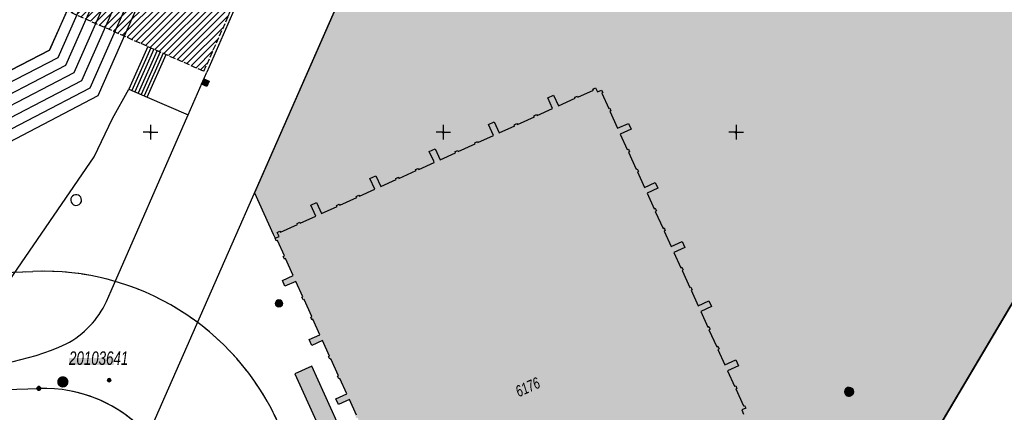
# Model space of a CAD drawing. Header units: metres. Extents: x 2695560 to 2696939, y 1260491 to 1262050.
# Tile 907 of 1005: x 2696365 to 2696449, y 1261801 to 1261834. Entities that reach past the tile are written whole.
import ezdxf

# ---------------------------------------------------------------- set-up
doc = ezdxf.new("R2010")
doc.units = ezdxf.units.M
for name, pattern in [('ALL_S25', [1.06, 0.8, -0.26]), ('AUSGEZOGEN', [0]), ('STRICHLINIE_S4', [0.66, 0.5, -0.16])]:
    doc.linetypes.add(name, pattern=pattern)
for name, color, linetype in [('XR$1$AV_Flächen (EO)', 7, 'AUSGEZOGEN'), ('XR$1$AV_Gebäudeflächen (BB)', 7, 'AUSGEZOGEN'), ('XR$1$AV_Gebäudeflächen ut.', 7, 'AUSGEZOGEN'), ('XR$1$AV_Grenzpunkte', 7, 'AUSGEZOGEN'), ('XR$1$AV_Koordinatennetzpunkte', 7, 'AUSGEZOGEN'), ('XR$1$AV_Lagefixpunkt-Nr.', 7, 'AUSGEZOGEN'), ('XR$1$AV_Lagefixpunkte', 7, 'AUSGEZOGEN'), ('XR$1$AV_Linien (BB)', 7, 'AUSGEZOGEN'), ('XR$1$AV_Linien (EO)', 7, 'AUSGEZOGEN'), ('XR$1$AV_Proj. Gebäude', 7, 'AUSGEZOGEN'), ('XR$1$AV_Versicherung-Nr.', 7, 'AUSGEZOGEN'), ('XR$1$AW_LK_Einlaufschacht alt', 24, 'AUSGEZOGEN'), ('XR$1$AW_LK_Schachtdeckel', 24, 'AUSGEZOGEN'), ('XR$1$EW_LK_Bauwerk_FL_Linie_Punkt', 1, 'AUSGEZOGEN'), ('XR$1$EW_LK_Knoten', 1, 'AUSGEZOGEN'), ('XR$1$Liegenschaftsgrenzen', 7, 'AUSGEZOGEN'), ('XR$1$PFAV', 255, 'AUSGEZOGEN'), ('XR$1$PFAW', 255, 'AUSGEZOGEN'), ('XR$1$PFEW', 255, 'AUSGEZOGEN'), ('XR$1$RAEW', 8, 'AUSGEZOGEN'), ('XR$1$RP_Abstandslinie', 7, 'AUSGEZOGEN')]:
    doc.layers.add(name, color=color, linetype=linetype)
doc.styles.add('ARIAL', font='arial.ttf')

# ---------------------------------------------------------------- blocks, each defined once
blk = doc.blocks.new('COMPLEXOBJECT_712')
at = {"layer": 'XR$1$AV_Linien (BB)', "color": 7, "linetype": 'AUSGEZOGEN', "transparency": 33554687}
for p, q in [((6430.603, 11766.732), (6429.029, 11762.455)), ((6424.553, 11753.223), (6418.821, 11743.511))]:
    blk.add_line(p, q, dxfattribs=at)
blk.add_lwpolyline([(6465.172, 11827.303), (6464.345, 11825.907), (6435.908, 11777.913)], dxfattribs=at)
for centre, radius, start, end in [((6490.004, 11745.378), 63.126, 148.97578, 154.27784), ((6489.499, 11745.625), 62.564, 154.28142, 160.28375), ((6378.657, 11781.157), 53.732, 334.77798, 339.63167), ((6379.001, 11781.007), 53.357, 328.61923, 334.7657)]:
    blk.add_arc(centre, radius, start, end, dxfattribs=at)
blk = doc.blocks.new('COMPLEXOBJECT_779')
at = {"layer": 'XR$1$AV_Linien (BB)', "color": 7, "linetype": 'AUSGEZOGEN', "transparency": 33554687}
blk.add_line((6352.485, 11805.345), (6357.137, 11805.041), dxfattribs=at)
for centre, radius, start, end in [((6364.17, 11813.776), 7.758, 297.85563, 335.43605), ((6358.878, 11826.363), 21.393, 265.3318, 294.63386)]:
    blk.add_arc(centre, radius, start, end, dxfattribs=at)
blk = doc.blocks.new('COMPLEXOBJECT_834')
at = {"layer": 'XR$1$AV_Flächen (EO)', "color": 7, "linetype": 'AUSGEZOGEN', "transparency": 33554687}
for points in [[(6455.444, 11762.103), (6452.157, 11760.606), (6442.354, 11783.16), (6438.167, 11792.792), (6457.503, 11825.435), (6448.144, 11846.186), (6450.579, 11853.645), (6447.047, 11861.434), (6445.202, 11865.503), (6442.547, 11866.748), (6439.353, 11865.198), (6439.101, 11865.075), (6438.738, 11865.824)], [(6414.137, 11854.659), (6395.492, 11846.245), (6387, 11826.94), (6383.874, 11819.825), (6385.473, 11816.29), (6385.63, 11815.944)]]:
    blk.add_lwpolyline(points, dxfattribs=at)
blk = doc.blocks.new('COMPLEXOBJECT_969')
at = {"layer": 'XR$1$AV_Flächen (EO)', "color": 7, "linetype": 'AUSGEZOGEN', "transparency": 33554687}
for start, end in [(344.11322, 180.24887), (180.25731, 344.10478)]:
    blk.add_arc((6368.641, 11819.203), 0.46, start, end, dxfattribs=at)
blk = doc.blocks.new('COMPLEXOBJECT_1219')
at = {"layer": 'XR$1$Liegenschaftsgrenzen', "color": 7, "linetype": 'AUSGEZOGEN', "transparency": 33554687}
for centre, radius, start, end in [((6360.696, 11892.952), 89.957, 263.45551, 273.03519), ((6365.849, 11791.127), 12, 41.86586, 91.8601)]:
    blk.add_arc(centre, radius, start, end, dxfattribs=at)
blk = doc.blocks.new('COMPLEXOBJECT_1417')
at = {"layer": 'XR$1$Liegenschaftsgrenzen', "color": 7, "linetype": 'AUSGEZOGEN', "transparency": 33554687}
for p, q in [((6435.908, 11777.913), (6465.172, 11827.303)), ((6429.029, 11762.455), (6430.603, 11766.732)), ((6418.821, 11743.511), (6424.553, 11753.223))]:
    blk.add_line(p, q, dxfattribs=at)
for centre, radius, start, end in [((6489.689, 11745.547), 62.769, 148.95977, 160.27477), ((6378.943, 11781.037), 53.422, 328.62381, 339.64469)]:
    blk.add_arc(centre, radius, start, end, dxfattribs=at)
blk = doc.blocks.new('BWAV1')
at = {"layer": 'XR$1$PFAV', "transparency": 33554687}
blk.add_hatch(color=7, dxfattribs=at).paths.add_polyline_path([(0.67, 0), (0.66, 0.13), (0.62, 0.26), (0.55, 0.38), (0.46, 0.49), (0.35, 0.57), (0.23, 0.63), (0.1, 0.66), (-0.03, 0.67), (-0.17, 0.65), (-0.3, 0.6), (-0.41, 0.53), (-0.51, 0.44), (-0.59, 0.33), (-0.64, 0.2), (-0.67, 0.07), (-0.67, -0.07), (-0.64, -0.2), (-0.59, -0.33), (-0.51, -0.44), (-0.41, -0.53), (-0.3, -0.6), (-0.17, -0.65), (-0.03, -0.67), (0.1, -0.66), (0.23, -0.63), (0.35, -0.57), (0.46, -0.49), (0.55, -0.38), (0.62, -0.26), (0.66, -0.13)])
at = {"color": 7, "transparency": 33554687}
for radius, start, end in [(0.5, 91.1948, 268.8052), (0.326, 91.1948, 268.8052), (0.5, 268.8052, 91.1948), (0.326, 268.8052, 91.1948)]:
    blk.add_arc((0, 0), radius, start, end, dxfattribs=at)
at = {"layer": 'XR$1$PFAV', "transparency": 33554687}
blk.add_circle((0, 0), 0.5, dxfattribs=at)
blk = doc.blocks.new('BAV15')
at = {"layer": 'XR$1$PFAV', "transparency": 33554687}
blk.add_hatch(color=7, dxfattribs=at).paths.add_polyline_path([(0.5, 0), (0.49, 0.1), (0.46, 0.2), (0.41, 0.29), (0.34, 0.36), (0.26, 0.42), (0.17, 0.47), (0.08, 0.49), (-0.03, 0.5), (-0.13, 0.48), (-0.22, 0.45), (-0.31, 0.4), (-0.38, 0.33), (-0.44, 0.24), (-0.48, 0.15), (-0.5, 0.05), (-0.5, -0.05), (-0.48, -0.15), (-0.44, -0.24), (-0.38, -0.33), (-0.31, -0.4), (-0.22, -0.45), (-0.13, -0.48), (-0.03, -0.5), (0.08, -0.49), (0.17, -0.47), (0.26, -0.42), (0.34, -0.36), (0.41, -0.29), (0.46, -0.2), (0.49, -0.1)])
at = {"color": 7, "transparency": 33554687}
for start, end in [(90, 270), (270, 90)]:
    blk.add_arc((0, 0), 0.5, start, end, dxfattribs=at)
at = {"layer": 'XR$1$PFAV', "transparency": 33554687}
blk.add_circle((0, 0), 0.5, dxfattribs=at)
blk = doc.blocks.new('BAV2041')
at = {"color": 7, "transparency": 33554687}
for p, q in [((-0.05, 0), (-0.5, 0)), ((0, 0.5), (0, 0.05)), ((0.05, 0), (0.5, 0)), ((0, -0.05), (0, -0.5))]:
    blk.add_line(p, q, dxfattribs=at)
blk.add_circle((0, 0), 0.05, dxfattribs=at)
for start, end in [(90, 270), (270, 90)]:
    blk.add_arc((0, 0), 0.05, start, end, dxfattribs=at)
blk = doc.blocks.new('COMPLEXOBJECT_1446')
at = {"layer": 'XR$1$RP_Abstandslinie', "color": 7, "linetype": 'AUSGEZOGEN', "transparency": 33554687}
for centre, radius, start, end in [((6360.643, 11893.022), 80.027, 263.49709, 273.07048), ((6365.844, 11791.126), 22.003, 24.15537, 92.38018)]:
    blk.add_arc(centre, radius, start, end, dxfattribs=at)
blk = doc.blocks.new('COMPLEXOBJECT_1465')
at = {"layer": 'XR$1$RP_Abstandslinie', "color": 7, "linetype": 'ALL_S25', "transparency": 33554687}
for centre, radius, start, end in [((6360.643, 11893.022), 80.027, 263.49709, 273.07048), ((6365.844, 11791.126), 22.003, 24.15537, 92.38018)]:
    blk.add_arc(centre, radius, start, end, dxfattribs=at)
blk = doc.blocks.new('BAW2089')
at = {"layer": 'XR$1$PFAW', "transparency": 33554687}
blk.add_hatch(color=7, dxfattribs=at).paths.add_polyline_path([(-0.5, 0.5), (-0.5, -0.5), (0.5, -0.5), (0.5, 0.5)])
at = {"transparency": 33554687}
blk.add_lwpolyline([(-0.5, 0.5), (0.5, 0.5), (0.5, -0.5), (-0.5, -0.5), (-0.5, 0.5)], close=True, dxfattribs=at)
at = {"layer": 'XR$1$PFAW', "transparency": 33554687}
blk.add_lwpolyline([(-0.5, 0.5), (0.5, 0.5), (0.5, -0.5), (-0.5, -0.5), (-0.5, 0.5)], close=True, dxfattribs=at)
blk = doc.blocks.new('BAW2082')
at = {"layer": 'XR$1$PFAW', "transparency": 33554687}
blk.add_hatch(color=7, dxfattribs=at).paths.add_polyline_path([(0.51, 0), (0.5, 0.1), (0.47, 0.19), (0.42, 0.28), (0.35, 0.36), (0.27, 0.42), (0.18, 0.47), (0.08, 0.49), (-0.02, 0.5), (-0.12, 0.48), (-0.21, 0.45), (-0.3, 0.39), (-0.37, 0.32), (-0.43, 0.24), (-0.47, 0.15), (-0.49, 0.05), (-0.49, -0.05), (-0.47, -0.15), (-0.43, -0.25), (-0.37, -0.33), (-0.3, -0.4), (-0.21, -0.45), (-0.12, -0.49), (-0.02, -0.5), (0.08, -0.5), (0.18, -0.47), (0.27, -0.43), (0.35, -0.37), (0.42, -0.29), (0.47, -0.2), (0.5, -0.1)])
at = {"transparency": 33554687}
for start, end in [(91.1948, 268.8052), (268.8052, 91.1948)]:
    blk.add_arc((0.01, 0), 0.5, start, end, dxfattribs=at)
at = {"layer": 'XR$1$PFAW', "transparency": 33554687}
blk.add_circle((0.01, 0), 0.5, dxfattribs=at)
blk = doc.blocks.new('BEW15')
at = {"layer": 'XR$1$PFEW', "transparency": 33554687}
h = blk.add_hatch(color=7, dxfattribs=at)
h.paths.add_polyline_path([(-0.5, 0), (-0.5, -0.05), (-0.49, -0.1), (-0.48, -0.15), (-0.46, -0.2), (-0.44, -0.24), (-0.41, -0.29), (-0.38, -0.33), (-0.34, -0.36), (-0.31, -0.4), (-0.26, -0.42), (-0.22, -0.45), (-0.17, -0.47), (-0.13, -0.48), (-0.08, -0.49), (-0.03, -0.5), (0.03, -0.5), (0.08, -0.49), (0.13, -0.48), (0.17, -0.47), (0.22, -0.45), (0.26, -0.42), (0.31, -0.4), (0.34, -0.36), (0.38, -0.33), (0.41, -0.29), (0.44, -0.24), (0.46, -0.2), (0.48, -0.15), (0.49, -0.1), (0.5, -0.05), (0.5, 0), (0.5, 0.05), (0.49, 0.1), (0.48, 0.15), (0.46, 0.2), (0.44, 0.24), (0.41, 0.29), (0.38, 0.33), (0.34, 0.36), (0.31, 0.4), (0.26, 0.42), (0.22, 0.45), (0.17, 0.47), (0.13, 0.48), (0.08, 0.49), (0.03, 0.5), (-0.03, 0.5), (-0.08, 0.49), (-0.13, 0.48), (-0.17, 0.47), (-0.22, 0.45), (-0.26, 0.42), (-0.31, 0.4), (-0.34, 0.36), (-0.38, 0.33), (-0.41, 0.29), (-0.44, 0.24), (-0.46, 0.2), (-0.48, 0.15), (-0.49, 0.1), (-0.5, 0.05)])
h.paths.add_polyline_path([(0.01, 0), (0.01, 0), (0.01, 0), (0.01, 0), (0.01, 0), (0.01, 0), (0.01, 0), (0.01, -0.01), (0.01, -0.01), (0.01, -0.01), (0.01, -0.01), (0.01, -0.01), (0, -0.01), (0, -0.01), (0, -0.01), (0, -0.01), (0, -0.01), (0, -0.01), (0, -0.01), (0, -0.01), (0, -0.01), (0, -0.01), (0, -0.01), (-0.01, -0.01), (-0.01, -0.01), (-0.01, -0.01), (-0.01, -0.01), (-0.01, 0), (-0.01, 0), (-0.01, 0), (-0.01, 0), (-0.01, 0), (-0.01, 0), (-0.01, 0), (-0.01, 0), (-0.01, 0), (-0.01, 0), (-0.01, 0.01), (-0.01, 0.01), (-0.01, 0.01), (-0.01, 0.01), (-0.01, 0.01), (0, 0.01), (0, 0.01), (0, 0.01), (0, 0.01), (0, 0.01), (0, 0.01), (0, 0.01), (0, 0.01), (0, 0.01), (0, 0.01), (0, 0.01), (0.01, 0.01), (0.01, 0.01), (0.01, 0.01), (0.01, 0.01), (0.01, 0.01), (0.01, 0.01), (0.01, 0), (0.01, 0), (0.01, 0)], flags=16)
at = {"color": 1, "transparency": 33554687}
for start, end in [(0, 180), (180, 0)]:
    blk.add_arc((0, 0), 0.5, start, end, dxfattribs=at)
at = {"layer": 'XR$1$PFEW', "transparency": 33554687}
blk.add_circle((0, 0), 0.5, dxfattribs=at)
blk = doc.blocks.new('BEW957')
at = {"layer": 'XR$1$RAEW', "transparency": 33554687}
blk.add_hatch(color=1, dxfattribs=at).paths.add_polyline_path([(-0.5, 0), (-0.5, -0.05), (-0.49, -0.1), (-0.48, -0.15), (-0.46, -0.2), (-0.44, -0.24), (-0.41, -0.29), (-0.38, -0.33), (-0.34, -0.36), (-0.31, -0.4), (-0.26, -0.42), (-0.22, -0.45), (-0.17, -0.47), (-0.13, -0.48), (-0.08, -0.49), (-0.03, -0.5), (0.03, -0.5), (0.08, -0.49), (0.13, -0.48), (0.17, -0.47), (0.22, -0.45), (0.26, -0.42), (0.31, -0.4), (0.34, -0.36), (0.38, -0.33), (0.41, -0.29), (0.44, -0.24), (0.46, -0.2), (0.48, -0.15), (0.49, -0.1), (0.5, -0.05), (0.5, 0), (0.5, 0.05), (0.49, 0.1), (0.48, 0.15), (0.46, 0.2), (0.44, 0.24), (0.41, 0.29), (0.38, 0.33), (0.34, 0.36), (0.31, 0.4), (0.26, 0.42), (0.22, 0.45), (0.17, 0.47), (0.13, 0.48), (0.08, 0.49), (0.03, 0.5), (-0.03, 0.5), (-0.08, 0.49), (-0.13, 0.48), (-0.17, 0.47), (-0.22, 0.45), (-0.26, 0.42), (-0.31, 0.4), (-0.34, 0.36), (-0.38, 0.33), (-0.41, 0.29), (-0.44, 0.24), (-0.46, 0.2), (-0.48, 0.15), (-0.49, 0.1), (-0.5, 0.05)])
at = {"color": 1, "transparency": 33554687}
for start, end in [(90, 180), (180, 270), (0, 90), (270, 0)]:
    blk.add_arc((0, 0), 0.5, start, end, dxfattribs=at)
at = {"layer": 'XR$1$RAEW', "color": 1, "transparency": 33554687}
blk.add_circle((0, 0), 0.5, dxfattribs=at)

msp = doc.modelspace()

# ---------------------------------------------------------------- hatches: boundary and pattern name
at = {"transparency": 33554687}
msp.add_hatch(color=7, dxfattribs=at).paths.add_polyline_path([(2696369.005, 1261805.517), (2696369.005, 1261804.914), (2696372.813, 1261804.914), (2696372.813, 1261805.517)])
at = {"layer": 'XR$1$AV_Gebäudeflächen (BB)', "true_color": 0xd2d2d2, "transparency": 33554687}
msp.add_hatch(color=254, dxfattribs=at).paths.add_polyline_path([(2696413.405, 1261781.044), (2696417.918, 1261783.093), (2696418.464, 1261783.341), (2696422.959, 1261785.381), (2696423.505, 1261785.629), (2696427.819, 1261787.587), (2696422.624, 1261799.031), (2696422.808, 1261799.114), (2696423.229, 1261798.187), (2696423.733, 1261798.416), (2696423.311, 1261799.346), (2696424.641, 1261799.949), (2696424.682, 1261799.859), (2696424.912, 1261799.963), (2696424.87, 1261800.054), (2696426.338, 1261800.72), (2696426.379, 1261800.629), (2696426.618, 1261800.737), (2696426.46, 1261801.084), (2696426.809, 1261801.242), (2696426.706, 1261801.47), (2696426.614, 1261801.429), (2696425.953, 1261802.887), (2696426.044, 1261802.928), (2696425.941, 1261803.156), (2696425.85, 1261803.114), (2696425.25, 1261804.436), (2696426.179, 1261804.857), (2696425.952, 1261805.358), (2696425.023, 1261804.937), (2696424.424, 1261806.258), (2696424.515, 1261806.299), (2696424.411, 1261806.527), (2696424.32, 1261806.486), (2696423.659, 1261807.943), (2696423.75, 1261807.985), (2696423.647, 1261808.213), (2696423.555, 1261808.171), (2696422.956, 1261809.492), (2696423.885, 1261809.914), (2696423.658, 1261810.415), (2696422.729, 1261809.994), (2696422.129, 1261811.315), (2696422.22, 1261811.356), (2696422.117, 1261811.584), (2696422.026, 1261811.543), (2696421.365, 1261813), (2696421.456, 1261813.042), (2696421.352, 1261813.27), (2696421.261, 1261813.228), (2696420.662, 1261814.549), (2696421.591, 1261814.971), (2696421.364, 1261815.471), (2696420.435, 1261815.049), (2696419.837, 1261816.368), (2696419.928, 1261816.409), (2696419.825, 1261816.637), (2696419.734, 1261816.595), (2696419.073, 1261818.05), (2696419.164, 1261818.092), (2696419.061, 1261818.319), (2696418.97, 1261818.278), (2696418.372, 1261819.596), (2696419.301, 1261820.018), (2696419.074, 1261820.518), (2696418.145, 1261820.097), (2696417.547, 1261821.415), (2696417.638, 1261821.457), (2696417.535, 1261821.684), (2696417.444, 1261821.643), (2696416.784, 1261823.098), (2696416.875, 1261823.139), (2696416.772, 1261823.366), (2696416.68, 1261823.325), (2696416.082, 1261824.644), (2696417.011, 1261825.065), (2696416.784, 1261825.565), (2696415.855, 1261825.144), (2696415.195, 1261826.599), (2696415.286, 1261826.64), (2696415.183, 1261826.867), (2696415.092, 1261826.826), (2696414.494, 1261828.145), (2696414.585, 1261828.186), (2696414.482, 1261828.413), (2696414.135, 1261828.256), (2696413.979, 1261828.602), (2696413.751, 1261828.498), (2696413.792, 1261828.407), (2696412.471, 1261827.807), (2696412.43, 1261827.898), (2696412.202, 1261827.795), (2696412.243, 1261827.704), (2696410.804, 1261827.05), (2696410.382, 1261827.979), (2696409.881, 1261827.752), (2696410.302, 1261826.823), (2696408.981, 1261826.223), (2696408.94, 1261826.314), (2696408.712, 1261826.211), (2696408.753, 1261826.12), (2696407.296, 1261825.458), (2696407.254, 1261825.549), (2696407.026, 1261825.445), (2696407.068, 1261825.354), (2696405.747, 1261824.754), (2696405.325, 1261825.683), (2696404.824, 1261825.456), (2696405.245, 1261824.527), (2696403.924, 1261823.927), (2696403.883, 1261824.018), (2696403.655, 1261823.915), (2696403.696, 1261823.824), (2696402.239, 1261823.162), (2696402.197, 1261823.253), (2696401.969, 1261823.149), (2696402.011, 1261823.058), (2696400.69, 1261822.458), (2696400.268, 1261823.387), (2696399.767, 1261823.16), (2696400.147, 1261822.322), (2696400.188, 1261822.231), (2696398.866, 1261821.631), (2696398.825, 1261821.722), (2696398.597, 1261821.618), (2696398.638, 1261821.527), (2696397.18, 1261820.865), (2696397.138, 1261820.956), (2696396.91, 1261820.852), (2696396.952, 1261820.761), (2696395.63, 1261820.161), (2696395.208, 1261821.09), (2696394.706, 1261820.862), (2696395.128, 1261819.933), (2696393.806, 1261819.333), (2696393.765, 1261819.424), (2696393.537, 1261819.321), (2696393.578, 1261819.23), (2696392.119, 1261818.567), (2696392.078, 1261818.658), (2696391.85, 1261818.555), (2696391.891, 1261818.464), (2696390.569, 1261817.863), (2696390.147, 1261818.792), (2696389.646, 1261818.565), (2696390.068, 1261817.636), (2696388.746, 1261817.036), (2696388.704, 1261817.127), (2696388.476, 1261817.023), (2696388.518, 1261816.932), (2696387.059, 1261816.27), (2696387.017, 1261816.361), (2696386.789, 1261816.257), (2696386.946, 1261815.911), (2696386.6, 1261815.754), (2696386.703, 1261815.526), (2696386.794, 1261815.567), (2696387.391, 1261814.246), (2696387.3, 1261814.205), (2696387.407, 1261813.968), (2696387.498, 1261814.01), (2696388.149, 1261812.57), (2696387.22, 1261812.15), (2696387.446, 1261811.649), (2696388.376, 1261812.069), (2696388.973, 1261810.749), (2696388.882, 1261810.707), (2696388.985, 1261810.48), (2696389.076, 1261810.521), (2696389.735, 1261809.063), (2696389.644, 1261809.022), (2696389.747, 1261808.794), (2696389.838, 1261808.836), (2696390.435, 1261807.515), (2696389.506, 1261807.095), (2696389.733, 1261806.594), (2696390.662, 1261807.014), (2696391.259, 1261805.693), (2696391.168, 1261805.652), (2696391.271, 1261805.424), (2696391.362, 1261805.465), (2696392.021, 1261804.008), (2696391.93, 1261803.967), (2696392.033, 1261803.739), (2696392.124, 1261803.78), (2696392.718, 1261802.468), (2696391.788, 1261802.048), (2696392.015, 1261801.547), (2696392.944, 1261801.967), (2696393.542, 1261800.646), (2696393.451, 1261800.605), (2696393.554, 1261800.377), (2696393.645, 1261800.418), (2696394.304, 1261798.96), (2696394.213, 1261798.919), (2696394.316, 1261798.691), (2696394.407, 1261798.733), (2696395.009, 1261797.402), (2696394.08, 1261796.982), (2696394.306, 1261796.481), (2696395.236, 1261796.901), (2696395.833, 1261795.58), (2696395.742, 1261795.539), (2696395.845, 1261795.311), (2696395.936, 1261795.352), (2696396.596, 1261793.894), (2696396.504, 1261793.853), (2696396.607, 1261793.625), (2696396.699, 1261793.666), (2696397.296, 1261792.345), (2696396.367, 1261791.925), (2696396.593, 1261791.423), (2696397.523, 1261791.844), (2696398.12, 1261790.523), (2696398.029, 1261790.481), (2696398.132, 1261790.253), (2696398.223, 1261790.295), (2696398.883, 1261788.837), (2696398.792, 1261788.796), (2696398.895, 1261788.568), (2696399.244, 1261788.726), (2696399.401, 1261788.38), (2696399.631, 1261788.484), (2696399.59, 1261788.575), (2696400.923, 1261789.18), (2696400.964, 1261789.089), (2696401.204, 1261789.198), (2696401.162, 1261789.289), (2696402.624, 1261789.952), (2696403.046, 1261789.022), (2696403.552, 1261789.252), (2696403.131, 1261790.18), (2696403.315, 1261790.263), (2696408.509, 1261778.821), (2696412.859, 1261780.796)])
at = {"layer": 'XR$1$AV_Gebäudeflächen ut.', "true_color": 0xf5f5f5, "transparency": 33554687}
for points in [[(2696459.927, 1261714.606), (2696473.791, 1261720.902), (2696475.72, 1261716.655), (2696476.64, 1261717.073), (2696476.501, 1261717.38), (2696476.592, 1261717.421), (2696475.121, 1261720.664), (2696465.308, 1261742.389), (2696456.414, 1261761.913), (2696453.127, 1261760.416), (2696443.324, 1261782.97), (2696439.137, 1261792.602), (2696458.473, 1261825.245), (2696449.114, 1261845.996), (2696451.549, 1261853.455), (2696448.017, 1261861.244), (2696446.172, 1261865.313), (2696443.517, 1261866.558), (2696440.323, 1261865.008), (2696440.071, 1261864.885), (2696439.708, 1261865.634), (2696439.232, 1261866.581), (2696438.684, 1261867.488), (2696438.066, 1261868.349), (2696437.383, 1261869.158), (2696436.639, 1261869.912), (2696435.837, 1261870.605), (2696434.984, 1261871.234), (2696434.084, 1261871.793), (2696433.143, 1261872.28), (2696432.167, 1261872.692), (2696431.161, 1261873.026), (2696430.132, 1261873.28), (2696429.087, 1261873.453), (2696428.031, 1261873.543), (2696426.972, 1261873.551), (2696425.915, 1261873.475), (2696424.867, 1261873.316), (2696423.835, 1261873.076), (2696422.825, 1261872.756), (2696421.843, 1261872.358), (2696420.895, 1261871.884), (2696419.988, 1261871.337), (2696419.126, 1261870.72), (2696418.315, 1261870.038), (2696417.56, 1261869.295), (2696416.866, 1261868.494), (2696416.236, 1261867.642), (2696415.675, 1261866.743), (2696415.187, 1261865.803), (2696414.774, 1261864.827), (2696414.438, 1261863.822), (2696414.355, 1261863.524), (2696414.279, 1261863.225), (2696414.21, 1261862.924), (2696414.148, 1261862.621), (2696414.092, 1261862.318), (2696414.044, 1261862.012), (2696414.003, 1261861.706), (2696413.968, 1261861.399), (2696413.941, 1261861.092), (2696413.921, 1261860.783), (2696413.907, 1261860.475), (2696413.901, 1261860.166), (2696413.902, 1261859.857), (2696413.91, 1261859.548), (2696413.925, 1261859.24), (2696413.947, 1261858.932), (2696413.976, 1261858.624), (2696414.012, 1261858.317), (2696414.055, 1261858.011), (2696414.105, 1261857.707), (2696414.162, 1261857.403), (2696414.226, 1261857.101), (2696414.297, 1261856.8), (2696414.375, 1261856.501), (2696414.459, 1261856.204), (2696414.551, 1261855.909), (2696414.649, 1261855.616), (2696414.753, 1261855.325), (2696414.865, 1261855.037), (2696414.983, 1261854.752), (2696415.107, 1261854.469), (2696396.462, 1261846.055), (2696387.97, 1261826.75), (2696384.844, 1261819.635), (2696386.443, 1261816.1), (2696386.6, 1261815.754), (2696386.946, 1261815.911), (2696386.789, 1261816.257), (2696387.017, 1261816.361), (2696387.059, 1261816.27), (2696388.518, 1261816.932), (2696388.476, 1261817.023), (2696388.704, 1261817.127), (2696388.746, 1261817.036), (2696390.068, 1261817.636), (2696389.646, 1261818.565), (2696390.147, 1261818.792), (2696390.569, 1261817.863), (2696391.891, 1261818.464), (2696391.85, 1261818.555), (2696392.078, 1261818.658), (2696392.119, 1261818.567), (2696393.578, 1261819.23), (2696393.537, 1261819.321), (2696393.765, 1261819.424), (2696393.806, 1261819.333), (2696395.128, 1261819.933), (2696394.706, 1261820.862), (2696395.208, 1261821.09), (2696395.63, 1261820.161), (2696396.952, 1261820.761), (2696396.91, 1261820.852), (2696397.138, 1261820.956), (2696397.18, 1261820.865), (2696398.638, 1261821.527), (2696398.597, 1261821.618), (2696398.825, 1261821.722), (2696398.866, 1261821.631), (2696400.188, 1261822.231), (2696400.147, 1261822.322), (2696399.767, 1261823.16), (2696400.268, 1261823.387), (2696400.69, 1261822.458), (2696402.011, 1261823.058), (2696401.969, 1261823.149), (2696402.197, 1261823.253), (2696402.239, 1261823.162), (2696403.696, 1261823.824), (2696403.655, 1261823.915), (2696403.883, 1261824.018), (2696403.924, 1261823.927), (2696405.245, 1261824.527), (2696404.824, 1261825.456), (2696405.325, 1261825.683), (2696405.747, 1261824.754), (2696407.068, 1261825.354), (2696407.026, 1261825.445), (2696407.254, 1261825.549), (2696407.296, 1261825.458), (2696408.753, 1261826.12), (2696408.712, 1261826.211), (2696408.94, 1261826.314), (2696408.981, 1261826.223), (2696410.302, 1261826.823), (2696409.881, 1261827.752), (2696410.382, 1261827.979), (2696410.804, 1261827.05), (2696412.243, 1261827.704), (2696412.202, 1261827.795), (2696412.43, 1261827.898), (2696412.471, 1261827.807), (2696413.792, 1261828.407), (2696413.751, 1261828.498), (2696413.979, 1261828.602), (2696414.135, 1261828.256), (2696414.482, 1261828.413), (2696414.585, 1261828.186), (2696414.494, 1261828.145), (2696415.092, 1261826.826), (2696415.183, 1261826.867), (2696415.286, 1261826.64), (2696415.195, 1261826.599), (2696415.855, 1261825.144), (2696416.784, 1261825.565), (2696417.011, 1261825.065), (2696416.082, 1261824.644), (2696416.68, 1261823.325), (2696416.772, 1261823.366), (2696416.875, 1261823.139), (2696416.784, 1261823.098), (2696417.444, 1261821.643), (2696417.535, 1261821.684), (2696417.638, 1261821.457), (2696417.547, 1261821.415), (2696418.145, 1261820.097), (2696419.074, 1261820.518), (2696419.301, 1261820.018), (2696418.372, 1261819.596), (2696418.97, 1261818.278), (2696419.061, 1261818.319), (2696419.164, 1261818.092), (2696419.073, 1261818.05), (2696419.734, 1261816.595), (2696419.825, 1261816.637), (2696419.928, 1261816.409), (2696419.837, 1261816.368), (2696420.435, 1261815.049), (2696421.364, 1261815.471), (2696421.591, 1261814.971), (2696420.662, 1261814.549), (2696421.261, 1261813.228), (2696421.352, 1261813.27), (2696421.456, 1261813.042), (2696421.365, 1261813), (2696422.026, 1261811.543), (2696422.117, 1261811.584), (2696422.22, 1261811.356), (2696422.129, 1261811.315), (2696422.729, 1261809.994), (2696423.658, 1261810.415), (2696423.885, 1261809.914), (2696422.956, 1261809.492), (2696423.555, 1261808.171), (2696423.647, 1261808.213), (2696423.75, 1261807.985), (2696423.659, 1261807.943), (2696424.32, 1261806.486), (2696424.411, 1261806.527), (2696424.515, 1261806.299), (2696424.424, 1261806.258), (2696425.023, 1261804.937), (2696425.952, 1261805.358), (2696426.179, 1261804.857), (2696425.25, 1261804.436), (2696425.85, 1261803.114), (2696425.941, 1261803.156), (2696426.044, 1261802.928), (2696425.953, 1261802.887), (2696426.614, 1261801.429), (2696426.706, 1261801.47), (2696426.809, 1261801.242), (2696426.46, 1261801.084), (2696426.618, 1261800.737), (2696426.379, 1261800.629), (2696426.338, 1261800.72), (2696424.87, 1261800.054), (2696424.912, 1261799.963), (2696424.682, 1261799.859), (2696424.641, 1261799.949), (2696423.311, 1261799.346), (2696423.733, 1261798.416), (2696423.229, 1261798.187), (2696428.162, 1261787.315), (2696430.281, 1261782.647), (2696425.786, 1261780.606), (2696423.505, 1261785.629), (2696422.959, 1261785.381), (2696425.24, 1261780.358), (2696420.744, 1261778.317), (2696418.464, 1261783.341), (2696417.918, 1261783.093), (2696420.198, 1261778.07), (2696415.685, 1261776.021), (2696413.405, 1261781.044), (2696412.859, 1261780.796), (2696415.139, 1261775.773), (2696410.616, 1261773.72), (2696408.497, 1261778.388), (2696403.552, 1261789.252), (2696403.046, 1261789.022), (2696402.624, 1261789.952), (2696401.162, 1261789.289), (2696401.204, 1261789.198), (2696400.964, 1261789.089), (2696400.923, 1261789.18), (2696399.59, 1261788.575), (2696399.631, 1261788.484), (2696399.401, 1261788.38), (2696399.244, 1261788.726), (2696398.895, 1261788.568), (2696398.792, 1261788.796), (2696398.883, 1261788.837), (2696398.223, 1261790.295), (2696398.132, 1261790.253), (2696398.029, 1261790.481), (2696398.12, 1261790.523), (2696397.523, 1261791.844), (2696396.593, 1261791.423), (2696405.262, 1261772.351), (2696410.212, 1261767.703), (2696429.551, 1261776.418), (2696434.848, 1261785.361), (2696439.099, 1261775.838), (2696446.829, 1261758.517), (2696415.096, 1261704.98), (2696417.212, 1261700.341), (2696431.823, 1261707.004), (2696425.566, 1261710.712), (2696441.228, 1261737.136), (2696444.19, 1261738.388), (2696444.611, 1261737.527), (2696452.509, 1261720.048), (2696452.534, 1261720.004), (2696452.559, 1261719.96), (2696452.585, 1261719.917), (2696452.612, 1261719.874), (2696452.639, 1261719.832), (2696452.667, 1261719.79), (2696452.696, 1261719.748), (2696452.725, 1261719.707), (2696452.755, 1261719.667), (2696452.786, 1261719.626), (2696452.817, 1261719.587), (2696452.848, 1261719.547), (2696452.881, 1261719.509), (2696452.914, 1261719.47), (2696452.947, 1261719.433), (2696452.981, 1261719.395), (2696453.016, 1261719.359), (2696453.051, 1261719.322), (2696453.087, 1261719.287), (2696453.123, 1261719.252), (2696453.16, 1261719.217), (2696453.197, 1261719.183), (2696453.235, 1261719.15), (2696453.273, 1261719.117), (2696453.312, 1261719.085), (2696453.351, 1261719.053), (2696453.391, 1261719.022), (2696453.431, 1261718.992), (2696453.472, 1261718.962), (2696453.513, 1261718.933), (2696453.555, 1261718.904)], [(2696381.571, 1261793.917), (2696383.039, 1261790.685), (2696389.983, 1261793.838), (2696389.177, 1261795.613), (2696391.908, 1261800.057), (2696389.744, 1261804.822), (2696388.287, 1261804.16), (2696390.099, 1261800.17), (2696388.07, 1261796.868)]]:
    msp.add_hatch(color=7, dxfattribs=at).paths.add_polyline_path(points)
at = {"layer": 'XR$1$AV_Proj. Gebäude', "lineweight": 30, "transparency": 33554687}
h = msp.add_hatch(dxfattribs=at)
h.set_pattern_fill('SCHRAFFUR_601', color=254, scale=0.2, style=0, pattern_type=2)
h.set_pattern_definition([(45, (2695855, 1261000), (-0.5656854, 0.5656854), []), (45, (2695854.71716, 1261000.28284), (-0.5656854, 0.5656854), [])])
h.paths.add_polyline_path([(2696418.859, 1261916.769), (2696407.126, 1261922.63), (2696368.542, 1261835.315), (2696380.524, 1261830.02)], flags=0)

# ---------------------------------------------------------------- linework, layer by layer
at = {"layer": 'XR$1$AV_Flächen (EO)', "color": 7, "linetype": 'AUSGEZOGEN', "transparency": 33554687}
for points in [[(2696407.382, 1261922.503), (2696367.348, 1261831.81), (2696360.648, 1261828.374), (2696345.886, 1261831.096), (2696309.303, 1261847.285), (2696301.876, 1261854.046), (2696296.563, 1261862.784), (2696295.796, 1261862.308), (2696295.036, 1261861.839), (2696294.262, 1261861.379), (2696293.489, 1261860.924), (2696292.727, 1261860.435), (2696295.42, 1261855.997)], [(2696361.523, 1261822.723), (2696371.498, 1261827.957), (2696412.178, 1261920.107)], [(2696386.6, 1261815.754), (2696386.946, 1261815.911), (2696386.789, 1261816.257), (2696387.017, 1261816.361), (2696387.059, 1261816.27), (2696388.518, 1261816.932), (2696388.476, 1261817.023), (2696388.704, 1261817.127), (2696388.746, 1261817.036), (2696390.068, 1261817.636), (2696389.646, 1261818.565), (2696390.147, 1261818.792), (2696390.569, 1261817.863), (2696391.891, 1261818.464), (2696391.85, 1261818.555), (2696392.078, 1261818.658), (2696392.119, 1261818.567), (2696393.578, 1261819.23), (2696393.537, 1261819.321), (2696393.765, 1261819.424), (2696393.806, 1261819.333), (2696395.128, 1261819.933), (2696394.706, 1261820.862), (2696395.208, 1261821.09), (2696395.63, 1261820.161), (2696396.952, 1261820.761), (2696396.91, 1261820.852), (2696397.138, 1261820.956), (2696397.18, 1261820.865), (2696398.638, 1261821.527), (2696398.597, 1261821.618), (2696398.825, 1261821.722), (2696398.866, 1261821.631), (2696400.188, 1261822.231), (2696400.147, 1261822.322), (2696399.767, 1261823.16), (2696400.268, 1261823.387), (2696400.69, 1261822.458), (2696402.011, 1261823.058), (2696401.969, 1261823.149), (2696402.197, 1261823.253), (2696402.239, 1261823.162), (2696403.696, 1261823.824), (2696403.655, 1261823.915), (2696403.883, 1261824.018), (2696403.924, 1261823.927), (2696405.245, 1261824.527), (2696404.824, 1261825.456), (2696405.325, 1261825.683), (2696405.747, 1261824.754), (2696407.068, 1261825.354), (2696407.026, 1261825.445), (2696407.254, 1261825.549), (2696407.296, 1261825.458), (2696408.753, 1261826.12), (2696408.712, 1261826.211), (2696408.94, 1261826.314), (2696408.981, 1261826.223), (2696410.302, 1261826.823), (2696409.881, 1261827.752), (2696410.382, 1261827.979), (2696410.804, 1261827.05), (2696412.243, 1261827.704), (2696412.202, 1261827.795), (2696412.43, 1261827.898), (2696412.471, 1261827.807), (2696413.792, 1261828.407), (2696413.751, 1261828.498), (2696413.979, 1261828.602), (2696414.135, 1261828.256), (2696414.482, 1261828.413), (2696414.585, 1261828.186), (2696414.494, 1261828.145), (2696415.092, 1261826.826), (2696415.183, 1261826.867), (2696415.286, 1261826.64), (2696415.195, 1261826.599), (2696415.855, 1261825.144), (2696416.784, 1261825.565), (2696417.011, 1261825.065), (2696416.082, 1261824.644), (2696416.68, 1261823.325), (2696416.772, 1261823.366), (2696416.875, 1261823.139), (2696416.784, 1261823.098), (2696417.444, 1261821.643), (2696417.535, 1261821.684), (2696417.638, 1261821.457), (2696417.547, 1261821.415), (2696418.145, 1261820.097), (2696419.074, 1261820.518), (2696419.301, 1261820.018), (2696418.372, 1261819.596), (2696418.97, 1261818.278), (2696419.061, 1261818.319), (2696419.164, 1261818.092), (2696419.073, 1261818.05), (2696419.734, 1261816.595), (2696419.825, 1261816.637), (2696419.928, 1261816.409), (2696419.837, 1261816.368), (2696420.435, 1261815.049), (2696421.364, 1261815.471), (2696421.591, 1261814.971), (2696420.662, 1261814.549), (2696421.261, 1261813.228), (2696421.352, 1261813.27), (2696421.456, 1261813.042), (2696421.365, 1261813), (2696422.026, 1261811.543), (2696422.117, 1261811.584), (2696422.22, 1261811.356), (2696422.129, 1261811.315), (2696422.729, 1261809.994), (2696423.658, 1261810.415), (2696423.885, 1261809.914), (2696422.956, 1261809.492), (2696423.555, 1261808.171), (2696423.647, 1261808.213), (2696423.75, 1261807.985), (2696423.659, 1261807.943), (2696424.32, 1261806.486), (2696424.411, 1261806.527), (2696424.515, 1261806.299), (2696424.424, 1261806.258), (2696425.023, 1261804.937), (2696425.952, 1261805.358), (2696426.179, 1261804.857), (2696425.25, 1261804.436), (2696425.85, 1261803.114), (2696425.941, 1261803.156), (2696426.044, 1261802.928), (2696425.953, 1261802.887), (2696426.614, 1261801.429), (2696426.706, 1261801.47), (2696426.809, 1261801.242), (2696426.46, 1261801.084), (2696426.618, 1261800.737)]]:
    msp.add_lwpolyline(points, dxfattribs=at)
msp.add_lwpolyline([(2696381.571, 1261793.917), (2696383.039, 1261790.685), (2696389.983, 1261793.838), (2696389.177, 1261795.613), (2696391.908, 1261800.057), (2696389.744, 1261804.822), (2696388.287, 1261804.16), (2696390.099, 1261800.17), (2696388.07, 1261796.868), (2696381.571, 1261793.917)], close=True, dxfattribs=at)
at = {"layer": 'XR$1$AV_Linien (BB)', "color": 7, "linetype": 'AUSGEZOGEN', "transparency": 33554687}
for p, q in [((2696367.348, 1261831.81), (2696407.382, 1261922.503)), ((2696418.682, 1261916.857), (2696380.769, 1261829.927)), ((2696375.755, 1261798.946), (2696399.298, 1261852.514)), ((2696379.173, 1261826.284), (2696380.769, 1261829.927))]:
    msp.add_line(p, q, dxfattribs=at)
for points in [[(2696302.852, 1261890.545), (2696302.036, 1261880.417), (2696295.269, 1261864.912), (2696296.563, 1261862.784), (2696301.876, 1261854.046), (2696309.303, 1261847.285), (2696345.886, 1261831.096), (2696360.648, 1261828.374), (2696367.348, 1261831.81)], [(2696353.455, 1261805.155), (2696351.28, 1261807.505), (2696344.157, 1261809.654), (2696345.567, 1261814.217), (2696345.666, 1261814.187), (2696345.96, 1261815.148), (2696363.2, 1261811.107), (2696371.158, 1261822.702), (2696372.728, 1261825.967), (2696374.111, 1261828.494)], [(2696374.111, 1261828.494), (2696375.685, 1261827.812), (2696379.173, 1261826.284)], [(2696393.542, 1261800.646), (2696392.944, 1261801.967), (2696392.015, 1261801.547), (2696391.788, 1261802.048), (2696392.718, 1261802.468), (2696392.124, 1261803.78), (2696392.033, 1261803.739), (2696391.93, 1261803.967), (2696392.021, 1261804.008), (2696391.362, 1261805.465), (2696391.271, 1261805.424), (2696391.168, 1261805.652), (2696391.259, 1261805.693), (2696390.662, 1261807.014), (2696389.733, 1261806.594), (2696389.506, 1261807.095), (2696390.435, 1261807.515), (2696389.838, 1261808.836), (2696389.747, 1261808.794), (2696389.644, 1261809.022), (2696389.735, 1261809.063), (2696389.076, 1261810.521), (2696388.985, 1261810.48), (2696388.882, 1261810.707), (2696388.973, 1261810.749), (2696388.376, 1261812.069), (2696387.446, 1261811.649), (2696387.22, 1261812.15), (2696388.149, 1261812.57), (2696387.498, 1261814.01), (2696387.407, 1261813.968), (2696387.3, 1261814.205), (2696387.391, 1261814.246), (2696386.794, 1261815.567), (2696386.703, 1261815.526), (2696386.6, 1261815.754), (2696386.946, 1261815.911), (2696386.789, 1261816.257), (2696387.017, 1261816.361), (2696387.059, 1261816.27), (2696388.518, 1261816.932), (2696388.476, 1261817.023), (2696388.704, 1261817.127), (2696388.746, 1261817.036), (2696390.068, 1261817.636), (2696389.646, 1261818.565), (2696390.147, 1261818.792), (2696390.569, 1261817.863), (2696391.891, 1261818.464), (2696391.85, 1261818.555), (2696392.078, 1261818.658), (2696392.119, 1261818.567), (2696393.578, 1261819.23), (2696393.537, 1261819.321), (2696393.765, 1261819.424), (2696393.806, 1261819.333), (2696395.128, 1261819.933), (2696394.706, 1261820.862), (2696395.208, 1261821.09), (2696395.63, 1261820.161), (2696396.952, 1261820.761), (2696396.91, 1261820.852), (2696397.138, 1261820.956), (2696397.18, 1261820.865), (2696398.638, 1261821.527), (2696398.597, 1261821.618), (2696398.825, 1261821.722), (2696398.866, 1261821.631), (2696400.188, 1261822.231), (2696400.147, 1261822.322), (2696399.767, 1261823.16), (2696400.268, 1261823.387), (2696400.69, 1261822.458), (2696402.011, 1261823.058), (2696401.969, 1261823.149), (2696402.197, 1261823.253), (2696402.239, 1261823.162), (2696403.696, 1261823.824), (2696403.655, 1261823.915), (2696403.883, 1261824.018), (2696403.924, 1261823.927), (2696405.245, 1261824.527), (2696404.824, 1261825.456), (2696405.325, 1261825.683), (2696405.747, 1261824.754), (2696407.068, 1261825.354), (2696407.026, 1261825.445), (2696407.254, 1261825.549), (2696407.296, 1261825.458), (2696408.753, 1261826.12), (2696408.712, 1261826.211), (2696408.94, 1261826.314), (2696408.981, 1261826.223), (2696410.302, 1261826.823), (2696409.881, 1261827.752), (2696410.382, 1261827.979), (2696410.804, 1261827.05), (2696412.243, 1261827.704), (2696412.202, 1261827.795), (2696412.43, 1261827.898), (2696412.471, 1261827.807), (2696413.792, 1261828.407), (2696413.751, 1261828.498), (2696413.979, 1261828.602), (2696414.135, 1261828.256), (2696414.482, 1261828.413), (2696414.585, 1261828.186), (2696414.494, 1261828.145), (2696415.092, 1261826.826), (2696415.183, 1261826.867), (2696415.286, 1261826.64), (2696415.195, 1261826.599), (2696415.855, 1261825.144), (2696416.784, 1261825.565), (2696417.011, 1261825.065), (2696416.082, 1261824.644), (2696416.68, 1261823.325), (2696416.772, 1261823.366), (2696416.875, 1261823.139), (2696416.784, 1261823.098), (2696417.444, 1261821.643), (2696417.535, 1261821.684), (2696417.638, 1261821.457), (2696417.547, 1261821.415), (2696418.145, 1261820.097), (2696419.074, 1261820.518), (2696419.301, 1261820.018), (2696418.372, 1261819.596), (2696418.97, 1261818.278), (2696419.061, 1261818.319), (2696419.164, 1261818.092), (2696419.073, 1261818.05), (2696419.734, 1261816.595), (2696419.825, 1261816.637), (2696419.928, 1261816.409), (2696419.837, 1261816.368), (2696420.435, 1261815.049), (2696421.364, 1261815.471), (2696421.591, 1261814.971), (2696420.662, 1261814.549), (2696421.261, 1261813.228), (2696421.352, 1261813.27), (2696421.456, 1261813.042), (2696421.365, 1261813), (2696422.026, 1261811.543), (2696422.117, 1261811.584), (2696422.22, 1261811.356), (2696422.129, 1261811.315), (2696422.729, 1261809.994), (2696423.658, 1261810.415), (2696423.885, 1261809.914), (2696422.956, 1261809.492), (2696423.555, 1261808.171), (2696423.647, 1261808.213), (2696423.75, 1261807.985), (2696423.659, 1261807.943), (2696424.32, 1261806.486), (2696424.411, 1261806.527), (2696424.515, 1261806.299), (2696424.424, 1261806.258), (2696425.023, 1261804.937), (2696425.952, 1261805.358), (2696426.179, 1261804.857), (2696425.25, 1261804.436), (2696425.85, 1261803.114), (2696425.941, 1261803.156), (2696426.044, 1261802.928), (2696425.953, 1261802.887), (2696426.614, 1261801.429), (2696426.706, 1261801.47), (2696426.809, 1261801.242), (2696426.46, 1261801.084), (2696426.618, 1261800.737)], [(2696372.196, 1261810.361), (2696372.588, 1261811.256), (2696378.952, 1261825.781), (2696379.173, 1261826.284)]]:
    msp.add_lwpolyline(points, dxfattribs=at)
msp.add_arc((2696366.82, 1261790.939), 11.998, 41.86568, 80.18058, dxfattribs=at)
at = {"layer": 'XR$1$AV_Linien (EO)', "color": 7, "linetype": 'AUSGEZOGEN', "transparency": 33554687}
for p, q in [((2696375.995, 1261832.026), (2696374.371, 1261828.381)), ((2696376.257, 1261831.911), (2696374.634, 1261828.267)), ((2696376.519, 1261831.795), (2696374.897, 1261828.153)), ((2696376.782, 1261831.68), (2696375.159, 1261828.04)), ((2696377.044, 1261831.565), (2696375.422, 1261827.926))]:
    msp.add_line(p, q, dxfattribs=at)
for points in [[(2696295.036, 1261861.839), (2696300.535, 1261852.85), (2696308.319, 1261845.75), (2696345.343, 1261829.368), (2696360.925, 1261826.5), (2696368.729, 1261830.533), (2696409, 1261921.694)], [(2696408.198, 1261922.095), (2696368.042, 1261831.168), (2696360.79, 1261827.429), (2696345.612, 1261830.227), (2696308.816, 1261846.516), (2696301.212, 1261853.451), (2696295.796, 1261862.308)], [(2696409.804, 1261921.293), (2696369.425, 1261829.888), (2696361.077, 1261825.559), (2696345.06, 1261828.512), (2696307.831, 1261844.981), (2696299.858, 1261852.254), (2696294.262, 1261861.379)], [(2696333.688, 1261832.552), (2696344.776, 1261827.643), (2696361.225, 1261824.622), (2696370.097, 1261829.236), (2696410.58, 1261920.905)], [(2696295.42, 1261855.997), (2696298.51, 1261851.068), (2696306.847, 1261843.459), (2696344.507, 1261826.79), (2696361.372, 1261823.689), (2696370.8, 1261828.598), (2696411.384, 1261920.503)], [(2696375.733, 1261832.141), (2696374.111, 1261828.494), (2696375.685, 1261827.812), (2696377.306, 1261831.45)]]:
    msp.add_lwpolyline(points, dxfattribs=at)
at = {"layer": 'XR$1$AV_Proj. Gebäude', "color": 8, "linetype": 'STRICHLINIE_S4', "transparency": 33554687}
msp.add_lwpolyline([(2696368.542, 1261835.315), (2696380.524, 1261830.02), (2696418.859, 1261916.769)], dxfattribs=at)
at = {"layer": 'XR$1$Liegenschaftsgrenzen', "color": 7, "linetype": 'AUSGEZOGEN', "transparency": 33554687}
msp.add_line((2696375.755, 1261798.946), (2696425.969, 1261913.216), dxfattribs=at)
at = {"layer": 'XR$1$RP_Abstandslinie', "color": 7, "linetype": 'AUSGEZOGEN', "transparency": 33554687}
msp.add_lwpolyline([(2696425.638, 1261912.463), (2696454.49, 1261848.69), (2696449.02, 1261846.21), (2696458.5, 1261825.26), (2696369.73, 1261675.49)], dxfattribs=at)

# ---------------------------------------------------------------- block references
at = {"layer": 'XR$1$AV_Flächen (EO)', "color": 7, "linetype": 'AUSGEZOGEN', "lineweight": -3, "transparency": 33554687}
for name in ['COMPLEXOBJECT_834', 'COMPLEXOBJECT_969']:
    msp.add_blockref(name, (2690000.97, 1249999.81), dxfattribs=at)
at = {"layer": 'XR$1$AV_Grenzpunkte', "color": 7, "linetype": 'AUSGEZOGEN', "lineweight": -3, "transparency": 33554687, "xscale": 0.3249999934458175, "yscale": 0.3249999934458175}
msp.add_blockref('BAV15', (2696366.429, 1261802.931), dxfattribs=at)
at = {"layer": 'XR$1$AV_Koordinatennetzpunkte', "color": 7, "linetype": 'AUSGEZOGEN', "lineweight": -3, "transparency": 33554687, "xscale": 1.25, "yscale": 1.25}
for p in [(2696375.97, 1261824.81), (2696400.97, 1261824.81), (2696425.97, 1261824.81)]:
    msp.add_blockref('BAV2041', p, dxfattribs=at)
at = {"layer": 'XR$1$AV_Lagefixpunkte', "color": 7, "linetype": 'AUSGEZOGEN', "lineweight": -3, "transparency": 33554687, "xscale": 0.7199999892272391, "yscale": 0.7199999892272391}
msp.add_blockref('BWAV1', (2696368.475, 1261803.484, 436.67), dxfattribs=at)
at = {"layer": 'XR$1$AV_Linien (BB)', "color": 7, "linetype": 'AUSGEZOGEN', "lineweight": -3, "transparency": 33554687}
for name in ['COMPLEXOBJECT_712', 'COMPLEXOBJECT_779']:
    msp.add_blockref(name, (2690000.97, 1249999.81), dxfattribs=at)
at = {"layer": 'XR$1$AW_LK_Einlaufschacht alt', "color": 24, "linetype": 'AUSGEZOGEN', "lineweight": -3, "transparency": 33554687, "xscale": 0.5000000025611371, "yscale": 0.5000000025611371, "rotation": 246.338287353}
msp.add_blockref('BAW2089', (2696380.64, 1261829.05), dxfattribs=at)
at = {"layer": 'XR$1$AW_LK_Schachtdeckel', "color": 24, "linetype": 'AUSGEZOGEN', "lineweight": -3, "transparency": 33554687, "xscale": 0.7499999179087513, "yscale": 0.7499999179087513, "rotation": 290.886230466}
msp.add_blockref('BAW2082', (2696435.62, 1261802.65), dxfattribs=at)
at = {"layer": 'XR$1$EW_LK_Bauwerk_FL_Linie_Punkt', "color": 1, "linetype": 'AUSGEZOGEN', "lineweight": -3, "transparency": 33554687, "xscale": 0.5999999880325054, "yscale": 0.5999999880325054}
msp.add_blockref('BEW15', (2696386.935, 1261810.19), dxfattribs=at)
at = {"layer": 'XR$1$EW_LK_Knoten', "color": 1, "linetype": 'AUSGEZOGEN', "lineweight": -3, "transparency": 33554687, "xscale": 0.2749999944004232, "yscale": 0.2749999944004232}
msp.add_blockref('BEW957', (2696372.428, 1261803.64), dxfattribs=at)
at = {"layer": 'XR$1$Liegenschaftsgrenzen', "color": 7, "linetype": 'AUSGEZOGEN', "lineweight": -3, "transparency": 33554687}
for name in ['COMPLEXOBJECT_1219', 'COMPLEXOBJECT_1417']:
    msp.add_blockref(name, (2690000.97, 1249999.81), dxfattribs=at)
at = {"layer": 'XR$1$RP_Abstandslinie', "color": 7, "linetype": 'ALL_S25', "lineweight": -3, "transparency": 33554687}
msp.add_blockref('COMPLEXOBJECT_1465', (2690000.97, 1249999.81), dxfattribs=at)
at = {"layer": 'XR$1$RP_Abstandslinie', "color": 7, "linetype": 'AUSGEZOGEN', "lineweight": -3, "transparency": 33554687}
msp.add_blockref('COMPLEXOBJECT_1446', (2690000.97, 1249999.81), dxfattribs=at)

# ---------------------------------------------------------------- texts
at = {"layer": 'XR$1$AV_Lagefixpunkt-Nr.', "color": 7, "transparency": 33554687, "insert": (2696369.005, 1261804.914), "char_height": 1.1621, "width": 5.49745, "attachment_point": 7, "style": 'ARIAL'}
msp.add_mtext('\\A1;{\\fArial|i1|b0;\\H1.162102;\\W0.700000;\\C7;20103641}\\P', dxfattribs=at)
at = {"layer": 'XR$1$AV_Versicherung-Nr.', "color": 7, "transparency": 33554687, "insert": (2696408.176, 1261803.037), "char_height": 0.96842, "width": 2.45636, "attachment_point": 5, "rotation": 24.4161, "style": 'ARIAL'}
msp.add_mtext('\\A1;{\\fArial|i1|b0;\\H0.968418;\\W0.700000;\\C7;6176}\\P', dxfattribs=at)

doc.saveas('drawing.dxf')
